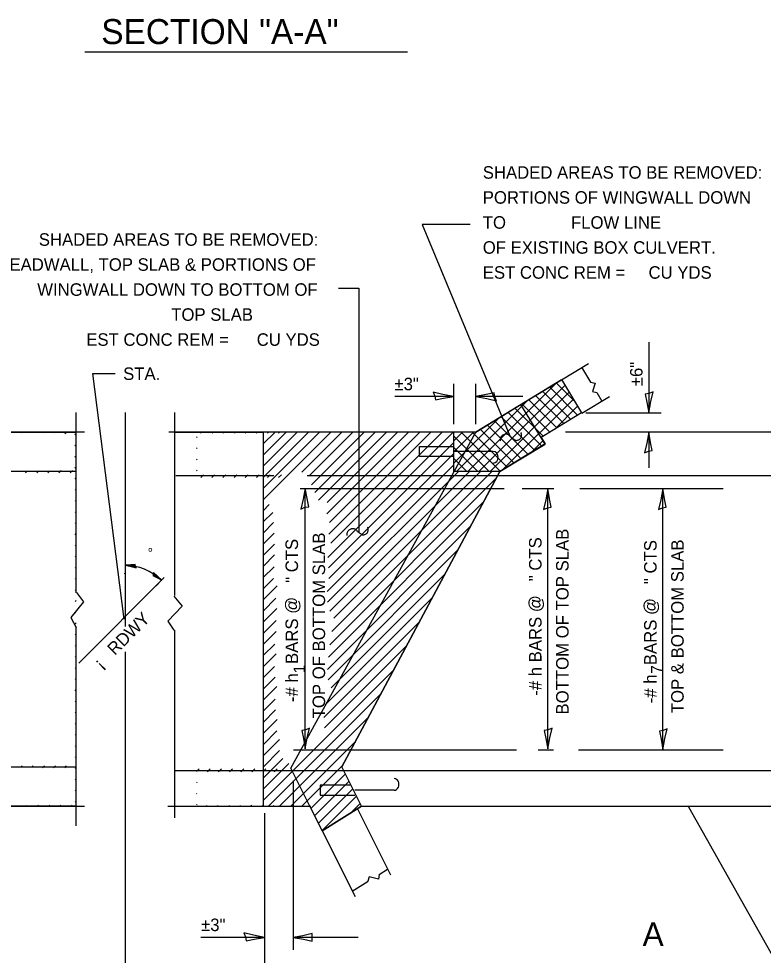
# Model space of a CAD drawing. Extents: x 2133490 to 2172050, y 2138301 to 2145980.
# Drawn here: x 2138876.1 to 2139233.6, y 2144858.1 to 2145307.5 of the extents above; entities that cross this region are included whole.
import ezdxf

# ---------------------------------------------------------------- set-up
doc = ezdxf.new("R2010")
doc.units = 0
for name, color, linetype in [('Level 40', 7, 'Continuous'), ('Level 63', 7, 'Continuous'), ('ROW_PR_Notes', 7, 'Continuous'), ('Topo_Bridge Structures', 7, 'Continuous')]:
    doc.layers.add(name, color=color, linetype=linetype)

msp = doc.modelspace()

# ---------------------------------------------------------------- linework, layer by layer
at = {"layer": 'Level 40'}
for p, q in [((2139095.5, 2145109.31), (2139136.67, 2145134.37)), ((2139136.67, 2145134.37), (2139146.35, 2145118.46)), ((2138927.29, 2145015.92), (2138927.29, 2145118.66)), ((2139146.26, 2145118.4), (2139126.92, 2145106.63)), ((2138993.44, 2145109.21), (2138993.44, 2144929.66)), ((2139085.03, 2145109.21), (2138993.44, 2145109.21)), ((2139085.03, 2145109.21), (2139095.5, 2145109.31)), ((2139085.03, 2145090.68), (2139085.03, 2145109.21)), ((2139085.03, 2145090.31), (2139085.03, 2145109.21)), ((2139126.92, 2145106.63), (2139128.78, 2145103.57)), ((2139068.49, 2145097.47), (2139068.49, 2145102.2)), ((2139068.49, 2145102.2), (2139085.03, 2145102.2)), ((2139128.78, 2145103.57), (2139107.04, 2145090.34)), ((2139085.03, 2145097.47), (2139068.49, 2145097.47)), ((2138903.66, 2145090.31), (2138825.36, 2145090.31)), ((2138998.63, 2145088.13), (2138951.56, 2145088.13)), ((2139314.81, 2145088.13), (2139014.54, 2145088.13)), ((2139031.24, 2144948.56), (2139107.08, 2145090.31)), ((2139107.08, 2145090.31), (2139085.03, 2145090.31)), ((2139107.08, 2145090.31), (2139085.03, 2145090.31)), ((2138945.97, 2145039.41), (2138904.9, 2144998.34)), ((2138927.29, 2144723.86), (2138927.29, 2145003.66)), ((2138748.8, 2144948.56), (2138903.66, 2144948.56)), ((2138950.91, 2144946.82), (2139305.87, 2144946.82)), ((2139040.69, 2144929.66), (2139031.24, 2144948.56)), ((2139020.9, 2144939.73), (2139020.9, 2144935.01)), ((2139035.48, 2144939.73), (2139020.9, 2144939.73)), ((2139020.9, 2144935.01), (2139037.44, 2144935.01)), ((2138993.44, 2144929.66), (2139015.88, 2144929.66)), ((2139015.88, 2144929.66), (2139021.79, 2144917.84)), ((2139021.79, 2144917.84), (2139040.69, 2144929.66))]:
    msp.add_line(p, q, dxfattribs=at)
at = {"layer": 'Level 63'}
for p, q in [((2139092.88, 2145208.75), (2139069.85, 2145208.75)), ((2139069.85, 2145208.75), (2139111.88, 2145107.42)), ((2139029.67, 2145178.24), (2139039.39, 2145178.24)), ((2139039.39, 2145178.24), (2139039.39, 2145061.19)), ((2139178.59, 2145152.3), (2139178.59, 2145118.46)), ((2139085.03, 2145113.04), (2139085.03, 2145132.27)), ((2139095.5, 2145113.04), (2139095.5, 2145132.27)), ((2139085.03, 2145126.27), (2139056.62, 2145126.27)), ((2139118.15, 2145126.27), (2139095.5, 2145126.27)), ((2139148.34, 2145118.46), (2139184.59, 2145118.46)), ((2139178.59, 2145109.21), (2139178.59, 2145092.01)), ((2139013.69, 2144957.12), (2139013.69, 2145082.26)), ((2139130.09, 2144957.12), (2139130.09, 2145082.09)), ((2139185.34, 2144956.77), (2139185.34, 2145082.09)), ((2139007.92, 2144941.87), (2139007.92, 2144860.74)), ((2138994.13, 2144866.74), (2138963.55, 2144866.74)), ((2139039.09, 2144866.74), (2139007.92, 2144866.74))]:
    msp.add_line(p, q, dxfattribs=at)
for points in [[(2139075.03, 2145128.36), (2139075.84, 2145126.44), (2139076.16, 2145124.6), (2139080.03, 2145125.41), (2139085.03, 2145126.27), (2139079.69, 2145127.24)], [(2139180.68, 2145128.46), (2139178.76, 2145127.64), (2139176.92, 2145127.33), (2139177.73, 2145123.46), (2139178.59, 2145118.46), (2139179.56, 2145123.79)], [(2139105.49, 2145124.18), (2139104.68, 2145126.1), (2139104.37, 2145127.94), (2139100.5, 2145127.14), (2139095.5, 2145126.27), (2139100.83, 2145125.3)], [(2139176.5, 2145099.21), (2139178.42, 2145100.02), (2139180.26, 2145100.34), (2139179.46, 2145104.21), (2139178.59, 2145109.21), (2139177.62, 2145103.87)], [(2139011.6, 2145072.26), (2139013.52, 2145073.08), (2139015.36, 2145073.39), (2139014.56, 2145077.26), (2139013.69, 2145082.26), (2139012.72, 2145076.93)], [(2139128, 2145072.09), (2139129.92, 2145072.9), (2139131.76, 2145073.22), (2139130.96, 2145077.09), (2139130.09, 2145082.09), (2139129.12, 2145076.75)], [(2139183.25, 2145072.09), (2139185.17, 2145072.9), (2139187.01, 2145073.22), (2139186.2, 2145077.09), (2139185.34, 2145082.09), (2139184.37, 2145076.75)], [(2139015.78, 2144967.12), (2139013.86, 2144966.31), (2139012.02, 2144965.99), (2139012.82, 2144962.12), (2139013.69, 2144957.12), (2139014.66, 2144962.46)], [(2139132.18, 2144967.12), (2139130.26, 2144966.3), (2139128.42, 2144965.99), (2139129.22, 2144962.12), (2139130.09, 2144957.12), (2139131.06, 2144962.45)], [(2139187.43, 2144966.77), (2139185.51, 2144965.96), (2139183.67, 2144965.64), (2139184.47, 2144961.77), (2139185.34, 2144956.77), (2139186.31, 2144962.11)], [(2138984.13, 2144868.83), (2138984.95, 2144866.91), (2138985.26, 2144865.06), (2138989.13, 2144865.87), (2138994.13, 2144866.74), (2138988.8, 2144867.71)]]:
    msp.add_lwpolyline(points, close=True, dxfattribs=at)
for points in [[(2139107.31, 2145104.93), (2139107.38, 2145105.5), (2139107.44, 2145106.01), (2139107.57, 2145106.52), (2139107.89, 2145107.15), (2139108.39, 2145107.66), (2139108.96, 2145107.98), (2139109.53, 2145108.23), (2139110.11, 2145108.29), (2139110.61, 2145108.23), (2139111.12, 2145108.04), (2139111.63, 2145107.72), (2139112.07, 2145107.15), (2139112.58, 2145106.71), (2139113.15, 2145106.2), (2139113.72, 2145105.82), (2139114.29, 2145105.44), (2139114.86, 2145105.18), (2139115.37, 2145105.25), (2139115.88, 2145105.44), (2139116.45, 2145105.63), (2139116.96, 2145106.07), (2139117.27, 2145106.64), (2139117.4, 2145107.15), (2139117.46, 2145107.66), (2139117.34, 2145108.67), (2139117.21, 2145108.93)], [(2139033.71, 2145059.59), (2139033.77, 2145060.16), (2139033.84, 2145060.67), (2139033.96, 2145061.17), (2139034.28, 2145061.81), (2139034.79, 2145062.32), (2139035.36, 2145062.63), (2139035.93, 2145062.89), (2139036.5, 2145062.95), (2139037.01, 2145062.89), (2139037.51, 2145062.7), (2139038.02, 2145062.38), (2139038.47, 2145061.81), (2139038.97, 2145061.37), (2139039.54, 2145060.86), (2139040.12, 2145060.48), (2139040.69, 2145060.1), (2139041.26, 2145059.84), (2139041.76, 2145059.91), (2139042.27, 2145060.1), (2139042.84, 2145060.29), (2139043.35, 2145060.73), (2139043.67, 2145061.3), (2139043.8, 2145061.81), (2139043.86, 2145062.32), (2139043.73, 2145063.33), (2139043.6, 2145063.59)]]:
    msp.add_spline(points, degree=3, dxfattribs=at)
at = {"layer": 'ROW_PR_Notes'}
for p, q in [((2138907.92, 2145291.57), (2139062.69, 2145291.57)), ((2139117.62, 2145122.67), (2139149.62, 2145142.15)), ((2139146.25, 2145140.26), (2139150.64, 2145133.06)), ((2138926.76, 2145019.46), (2138911.75, 2145137.23)), ((2138911.75, 2145137.23), (2138922.34, 2145137.23)), ((2139150.68, 2145133.09), (2139152.88, 2145132.65)), ((2139152.88, 2145132.65), (2139151.51, 2145128.68)), ((2139151.51, 2145128.68), (2139153.61, 2145128.1)), ((2139146.5, 2145118.21), (2139159.71, 2145126.25)), ((2139153.65, 2145128.12), (2139156.12, 2145124.06)), ((2139095.5, 2145109.21), (2139117.23, 2145122.44)), ((2139128.78, 2145103.46), (2139117.23, 2145122.44)), ((2138903.66, 2145031.99), (2138903.66, 2145118.66)), ((2138950.91, 2145118.66), (2138950.91, 2145030.74)), ((2138907.66, 2145109.21), (2138838.18, 2145109.21)), ((2138838.69, 2145109.21), (2138903.66, 2145109.21)), ((2139095.5, 2145109.21), (2138948.17, 2145109.21)), ((2138950.91, 2145109.21), (2138993.44, 2145109.21)), ((2138993.44, 2145109.21), (2138993.44, 2144929.66)), ((2139006.71, 2144947.99), (2139095.5, 2145109.21)), ((2139085.03, 2145090.31), (2139085.03, 2145109.21)), ((2139085.03, 2145090.57), (2139085.03, 2145109.1)), ((2139325.58, 2145109.21), (2139138.56, 2145109.21)), ((2139107.04, 2145090.23), (2139128.78, 2145103.46)), ((2139103.93, 2145099.88), (2139085.03, 2145099.88)), ((2139107.04, 2145090.23), (2139031.24, 2144948.56)), ((2139011.22, 2145082.09), (2139109.1, 2145082.09)), ((2139117.75, 2145082.09), (2139133.07, 2145082.09)), ((2139145.45, 2145082.09), (2139214.32, 2145082.09)), ((2138926.99, 2145041.15), (2138926.99, 2145041.48)), ((2138943.35, 2145036.69), (2138942.03, 2145035.33)), ((2138903.87, 2145032.24), (2138907.13, 2145027.73)), ((2138950.49, 2145030.49), (2138954.5, 2145025.73)), ((2138907.13, 2145027.73), (2138901.11, 2145020.21)), ((2138954.5, 2145025.73), (2138947.73, 2145018.46)), ((2138901.11, 2145020.21), (2138903.62, 2145015.45)), ((2138926.76, 2145019.46), (2138926.76, 2145019.46)), ((2138947.73, 2145018.46), (2138950.49, 2145014.2)), ((2138903.66, 2144920.21), (2138903.66, 2145015.95)), ((2138950.91, 2145014.2), (2138950.91, 2144924.15)), ((2139007.99, 2144956.77), (2139115.02, 2144956.77)), ((2139125.5, 2144956.77), (2139132.85, 2144956.77)), ((2139144.78, 2144956.77), (2139214.32, 2144956.77)), ((2139021.79, 2144917.84), (2139006.71, 2144947.99)), ((2139040.69, 2144929.66), (2139031.24, 2144948.56)), ((2139056.34, 2144937.32), (2139037.44, 2144937.32)), ((2138759.08, 2144929.66), (2138907.66, 2144929.66)), ((2138903.66, 2144929.66), (2138769.55, 2144929.66)), ((2138947.74, 2144929.66), (2139016.39, 2144929.66)), ((2138994.13, 2144926.33), (2138994.13, 2144769.3)), ((2139040.69, 2144929.66), (2139021.79, 2144917.84)), ((2139038.69, 2144928.47), (2139054.53, 2144896.79)), ((2139040.69, 2144929.66), (2139284.79, 2144929.66)), ((2139298.13, 2144751.33), (2139197.84, 2144929.19)), ((2139021.79, 2144917.84), (2139037.56, 2144886.29)), ((2139049.08, 2144896.93), (2139053.22, 2144899.51)), ((2139044.28, 2144895.79), (2139043.77, 2144893.75)), ((2139048.82, 2144894.72), (2139044.28, 2144895.79)), ((2139049.13, 2144896.86), (2139048.82, 2144894.72)), ((2139036.25, 2144888.91), (2139043.84, 2144893.64))]:
    msp.add_line(p, q, dxfattribs=at)
for points in [[(2139134.37, 2145132.97), (2139091.7, 2145090.31)], [(2139134.2, 2145132.87), (2139142.84, 2145124.24)], [(2139138.35, 2145131.61), (2139097.05, 2145090.31)], [(2139127.55, 2145128.83), (2139141.11, 2145115.27)], [(2139130.88, 2145130.85), (2139144.43, 2145117.29)], [(2139120.71, 2145124.66), (2139086.35, 2145090.31)], [(2139140.37, 2145128.28), (2139102.39, 2145090.31)], [(2139142.39, 2145124.96), (2139108.91, 2145091.48)], [(2139120.91, 2145124.78), (2139134.46, 2145111.22)], [(2139124.23, 2145126.8), (2139137.79, 2145113.24)], [(2139114.26, 2145120.73), (2139127.82, 2145107.18)], [(2139117.59, 2145122.76), (2139131.14, 2145109.2)], [(2139144.42, 2145121.64), (2139133.27, 2145110.5)], [(2139107.05, 2145116.34), (2139085.03, 2145094.32)], [(2139107.62, 2145116.69), (2139123.78, 2145100.53)], [(2139110.94, 2145118.71), (2139127.1, 2145102.55)], [(2139097.65, 2145110.62), (2139113.81, 2145094.46)], [(2139100.97, 2145112.64), (2139117.13, 2145096.48)], [(2139104.29, 2145114.67), (2139120.45, 2145098.51)], [(2138877.3, 2145108.92), (2138877.59, 2145109.21)], [(2138882.65, 2145108.92), (2138882.94, 2145109.21)], [(2138887.99, 2145108.92), (2138888.28, 2145109.21)], [(2138893.34, 2145108.92), (2138893.63, 2145109.21)], [(2138898.24, 2145108.47), (2138898.97, 2145109.21)], [(2138903.11, 2145108), (2138903.66, 2145108.55)], [(2138961.7, 2145106.93), (2138961.38, 2145106.61)], [(2138963.86, 2145109.1), (2138963.44, 2145108.67)], [(2138969.21, 2145109.1), (2138968.78, 2145108.67)], [(2138974.55, 2145109.1), (2138974.13, 2145108.67)], [(2138979.9, 2145109.1), (2138979.47, 2145108.67)], [(2138985.25, 2145109.1), (2138984.82, 2145108.67)], [(2138990.59, 2145109.1), (2138990.17, 2145108.67)], [(2138993.44, 2145076.75), (2139025.88, 2145109.21)], [(2138993.44, 2145082.1), (2139020.54, 2145109.21)], [(2138993.44, 2145087.45), (2139015.2, 2145109.21)], [(2138993.44, 2145092.79), (2139009.85, 2145109.21)], [(2138993.44, 2145098.14), (2139004.5, 2145109.21)], [(2138993.44, 2145103.48), (2138999.16, 2145109.21)], [(2138993.44, 2145108.83), (2138993.81, 2145109.21)], [(2138995.94, 2145109.1), (2138995.51, 2145108.67)], [(2139001.29, 2145109.1), (2139000.86, 2145108.67)], [(2139011.96, 2145089.93), (2139031.23, 2145109.21)], [(2139015.68, 2145088.31), (2139036.58, 2145109.21)], [(2139016.64, 2145083.93), (2139041.92, 2145109.21)], [(2139018.21, 2145080.15), (2139047.27, 2145109.21)], [(2139020, 2145076.59), (2139052.62, 2145109.21)], [(2139024.08, 2145069.98), (2139063.3, 2145109.21)], [(2139024.11, 2145075.36), (2139057.96, 2145109.21)], [(2139024.52, 2145049.03), (2139084.69, 2145109.21)], [(2139024.96, 2145060.17), (2139074, 2145109.21)], [(2139025.26, 2145065.82), (2139068.65, 2145109.21)], [(2139025.98, 2145055.84), (2139079.34, 2145109.21)], [(2139094.66, 2145109.3), (2139085.03, 2145099.67)], [(2139089.26, 2145109.25), (2139085.03, 2145105.01)], [(2139085.03, 2145107.2), (2139101.93, 2145090.31)], [(2139088.34, 2145109.24), (2139107.16, 2145090.41)], [(2139093.63, 2145109.29), (2139110.49, 2145092.44)], [(2138903.11, 2145102.65), (2138903.66, 2145103.2)], [(2138961.7, 2145101.59), (2138961.38, 2145101.27)], [(2139024.82, 2145043.99), (2139085.03, 2145104.2)], [(2139085.03, 2145101.86), (2139096.58, 2145090.31)], [(2139127.86, 2145105.08), (2139122.57, 2145099.8)], [(2138903.11, 2145097.31), (2138903.66, 2145097.86)], [(2139025.06, 2145038.89), (2139085.03, 2145098.85)], [(2138903.11, 2145091.96), (2138903.66, 2145092.51)], [(2138961.7, 2145096.24), (2138961.38, 2145095.92)], [(2139024.15, 2145032.63), (2139085.03, 2145093.5)], [(2139085.03, 2145096.51), (2139091.23, 2145090.31)], [(2138879.4, 2145089.63), (2138880.36, 2145090.6)], [(2138884.75, 2145089.63), (2138885.71, 2145090.6)], [(2138890.09, 2145089.63), (2138891.05, 2145090.6)], [(2138895.43, 2145089.63), (2138896.5, 2145090.69)], [(2138900.78, 2145089.63), (2138901.84, 2145090.69)], [(2138961.7, 2145090.89), (2138961.38, 2145090.58)], [(2138964.82, 2145088.67), (2138963.47, 2145087.32)], [(2138970.17, 2145088.67), (2138968.82, 2145087.32)], [(2138975.51, 2145088.67), (2138974.16, 2145087.32)], [(2138980.86, 2145088.67), (2138979.51, 2145087.32)], [(2138986.2, 2145088.67), (2138984.86, 2145087.32)], [(2138991.55, 2145088.67), (2138990.2, 2145087.32)], [(2138996.89, 2145088.67), (2138995.55, 2145087.32)], [(2139002.24, 2145088.67), (2139000.89, 2145087.32)], [(2139024.4, 2145027.53), (2139087.17, 2145090.31)], [(2139025.47, 2145023.26), (2139092.52, 2145090.3)], [(2139026.35, 2145013.45), (2139103.21, 2145090.3)], [(2139027.38, 2145019.82), (2139097.86, 2145090.3)], [(2139085.03, 2145091.17), (2139085.89, 2145090.31)], [(2138903.17, 2145086.67), (2138903.66, 2145087.16)], [(2139025.39, 2145007.14), (2139105.38, 2145087.13)], [(2138903.17, 2145081.33), (2138903.66, 2145081.82)], [(2138903.17, 2145075.98), (2138903.66, 2145076.47)], [(2139024.81, 2145001.21), (2139099.23, 2145075.64)], [(2138903.17, 2145070.63), (2138903.66, 2145071.13)], [(2138993.44, 2145071.41), (2138996.41, 2145074.38)], [(2138993.44, 2145066.06), (2138998.03, 2145070.66)], [(2138903.17, 2145065.29), (2138903.66, 2145065.78)], [(2138993.44, 2145060.72), (2138998.45, 2145065.73)], [(2139024.28, 2144995.34), (2139093.08, 2145064.14)], [(2138903.17, 2145059.94), (2138903.66, 2145060.44)], [(2138993.44, 2145055.37), (2138998.8, 2145060.74)], [(2138903.17, 2145054.6), (2138903.66, 2145055.09)], [(2138993.44, 2145050.03), (2138998.89, 2145055.48)], [(2139024.64, 2144990.35), (2139086.93, 2145052.64)], [(2138903.17, 2145049.25), (2138903.66, 2145049.74)], [(2138993.44, 2145044.68), (2138998.97, 2145050.21)], [(2138903.17, 2145043.91), (2138903.66, 2145044.4)], [(2138932.16, 2145044.84), (2138932.06, 2145045.59), (2138929.95, 2145045.47), (2138927.22, 2145045.38), (2138930.06, 2145044.71), (2138932.53, 2145044.03), (2138932.16, 2145044.84), (2138931.99, 2145045.34), (2138929.03, 2145045.2), (2138932.17, 2145044.34), (2138931.75, 2145045.01), (2138930.4, 2145045.05), (2138931.67, 2145044.73)], [(2138993.44, 2145039.33), (2138998.66, 2145044.56)], [(2138903.17, 2145038.56), (2138903.66, 2145039.05)], [(2138940.79, 2145040.99), (2138940.51, 2145040.29), (2138942.42, 2145039.36), (2138944.85, 2145038.12), (2138942.7, 2145040.08), (2138940.86, 2145041.88), (2138940.79, 2145040.99), (2138940.7, 2145040.46), (2138943.35, 2145039.15), (2138941.03, 2145041.43), (2138941.06, 2145040.64), (2138942.22, 2145039.95), (2138941.27, 2145040.84)], [(2138993.44, 2145033.99), (2138998.36, 2145038.91)], [(2139026.04, 2144986.41), (2139080.78, 2145041.14)], [(2138993.44, 2145028.64), (2139000.15, 2145035.36)], [(2138903.17, 2145033.21), (2138903.66, 2145033.71)], [(2139023.2, 2144978.23), (2139074.63, 2145029.65)], [(2138903.17, 2145027.87), (2138903.66, 2145028.36)], [(2138993.44, 2145023.3), (2138999.57, 2145029.43)], [(2138903.17, 2145022.52), (2138903.66, 2145023.02)], [(2138993.44, 2145017.95), (2139000.03, 2145024.55)], [(2138903.17, 2145017.18), (2138903.66, 2145017.67)], [(2138993.44, 2145012.61), (2138999.62, 2145018.79)], [(2139022.51, 2144972.19), (2139068.47, 2145018.15)], [(2138903.17, 2145011.83), (2138903.66, 2145012.32)], [(2138993.44, 2145007.26), (2138999.65, 2145013.47)], [(2138993.44, 2145001.91), (2138999.01, 2145007.49)], [(2138903.17, 2145006.49), (2138903.66, 2145006.98)], [(2138993.44, 2144996.57), (2138999.7, 2145002.83)], [(2139022.87, 2144967.2), (2139062.32, 2145006.65)], [(2138903.17, 2145001.14), (2138903.66, 2145001.63)], [(2138903.17, 2144995.79), (2138903.66, 2144996.29)], [(2138993.44, 2144991.22), (2138998.9, 2144996.69)], [(2138993.44, 2144932.42), (2139056.17, 2144995.15)], [(2138903.17, 2144990.45), (2138903.66, 2144990.94)], [(2138993.44, 2144985.88), (2138999.2, 2144991.64)], [(2138903.17, 2144985.1), (2138903.66, 2144985.6)], [(2138993.44, 2144980.53), (2138999.94, 2144987.04)], [(2138903.17, 2144979.76), (2138903.66, 2144980.25)], [(2138993.44, 2144975.19), (2138999.25, 2144981)], [(2138996.02, 2144929.66), (2139050.02, 2144983.66)], [(2138993.44, 2144969.84), (2138999.44, 2144975.85)], [(2138903.17, 2144974.41), (2138903.66, 2144974.9)], [(2138993.44, 2144964.49), (2139000.24, 2144971.3)], [(2139001.36, 2144929.66), (2139043.87, 2144972.16)], [(2138903.17, 2144969.06), (2138903.66, 2144969.56)], [(2138903.17, 2144963.72), (2138903.66, 2144964.21)], [(2138993.44, 2144959.15), (2139000.05, 2144965.76)], [(2138903.17, 2144958.37), (2138903.66, 2144958.87)], [(2138993.44, 2144953.8), (2139001.23, 2144961.6)], [(2139006.71, 2144929.66), (2139037.71, 2144960.66)], [(2138903.17, 2144953.03), (2138903.66, 2144953.52)], [(2138993.44, 2144948.46), (2139001.37, 2144956.39)], [(2138877.18, 2144948.43), (2138877.72, 2144948.96)], [(2138882.53, 2144948.43), (2138883.06, 2144948.96)], [(2138887.47, 2144948.03), (2138888.41, 2144948.96)], [(2138892.82, 2144948.03), (2138893.75, 2144948.96)], [(2138898.17, 2144948.03), (2138899.1, 2144948.96)], [(2138993.44, 2144943.11), (2139002.83, 2144952.5)], [(2138993.44, 2144937.77), (2139005.78, 2144950.11)], [(2139012.05, 2144929.66), (2139031.56, 2144949.16)], [(2138903.25, 2144947.77), (2138903.66, 2144948.18)], [(2138962.72, 2144947.59), (2138961.38, 2144946.24)], [(2138968.07, 2144947.59), (2138966.68, 2144946.2)], [(2138973.42, 2144947.59), (2138972.03, 2144946.2)], [(2138978.76, 2144947.59), (2138977.37, 2144946.2)], [(2138984.11, 2144947.59), (2138982.72, 2144946.2)], [(2138989.45, 2144947.59), (2138988.06, 2144946.2)], [(2138994.8, 2144947.59), (2138993.41, 2144946.2)], [(2139000.14, 2144947.59), (2138998.75, 2144946.2)], [(2139016.39, 2144928.64), (2139032.92, 2144945.18)], [(2138903.25, 2144942.42), (2138903.66, 2144942.83)], [(2138961.64, 2144941.16), (2138961.38, 2144940.9)], [(2139018.17, 2144925.08), (2139034.71, 2144941.62)], [(2138903.25, 2144937.08), (2138903.66, 2144937.48)], [(2138961.64, 2144935.81), (2138961.38, 2144935.55)], [(2139019.95, 2144921.51), (2139036.49, 2144938.05)], [(2138903.25, 2144931.73), (2138903.66, 2144932.14)], [(2139021.73, 2144917.95), (2139038.27, 2144934.49)], [(2139035.61, 2144926.48), (2139040.05, 2144930.92)], [(2138879.8, 2144929.66), (2138880.11, 2144929.97)], [(2138885.14, 2144929.66), (2138885.65, 2144930.17)], [(2138890.49, 2144929.66), (2138891, 2144930.17)], [(2138895.83, 2144929.66), (2138896.34, 2144930.17)], [(2138901.18, 2144929.66), (2138901.69, 2144930.17)], [(2138961.64, 2144930.46), (2138961.38, 2144930.21)], [(2138966.56, 2144930.04), (2138966.07, 2144929.55)], [(2138971.9, 2144930.04), (2138971.41, 2144929.55)], [(2138977.25, 2144930.04), (2138976.76, 2144929.55)], [(2138982.6, 2144930.04), (2138982.11, 2144929.55)], [(2138987.94, 2144930.04), (2138987.45, 2144929.55)], [(2138993.29, 2144930.04), (2138992.8, 2144929.55)], [(2138998.63, 2144930.04), (2138998.14, 2144929.55)]]:
    msp.add_lwpolyline(points, dxfattribs=at)
msp.add_arc((2138926.76, 2145019.46), 25.8, 45.9558, 89.4082, dxfattribs=at)
for centre, major_axis, start_param, end_param in [((2139103.93, 2145097.09), (0, 2.79), 3.141593, 6.283185), ((2139056.34, 2144940.12), (0, -2.79), 0, 3.141593)]:
    msp.add_ellipse(centre, major_axis=major_axis, ratio=0.831408, start_param=start_param, end_param=end_param, dxfattribs=at)
at = {"layer": 'Topo_Bridge Structures'}
msp.add_lwpolyline([(2139017.02, 2144864.83), (2139017.02, 2144866.74), (2139017.02, 2144868.64), (2139012.47, 2144867.52), (2139007.92, 2144866.74), (2139012.77, 2144865.85)], close=True, dxfattribs=at)

# ---------------------------------------------------------------- texts
at = {"layer": 'Level 63'}
for s, height, p in [('SECTION "A-A"', 12, (2138915.73, 2145295.35)), ('SHADED AREAS TO BE REMOVED:', 6, (2139098.89, 2145230.77)), ('PORTIONS OF WINGWALL DOWN', 6, (2139098.89, 2145218.77)), ('TO              FLOW LINE', 6, (2139098.89, 2145206.77)), ('SHADED AREAS TO BE REMOVED:', 6, (2138885.75, 2145198.58)), ('OF EXISTING BOX CULVERT.', 6, (2139098.89, 2145194.77)), ('HEADWALL, TOP SLAB & PORTIONS OF', 6, (2138865.85, 2145186.58)), ('EST CONC REM =     CU YDS', 6, (2139098.89, 2145182.77)), ('WINGWALL DOWN TO BOTTOM OF', 6, (2138884.99, 2145174.58)), ('TOP SLAB               ', 6, (2138949.33, 2145162.58)), ('EST CONC REM =      CU YDS', 6, (2138908.55, 2145150.58)), ('±3"', 6, (2139056.5, 2145129.27)), ('±3"', 6, (2138963.64, 2144869.74))]:
    msp.add_text(s, height=height, dxfattribs=at).set_placement(p)
for s, height, rotation, p in [('±6"', 6, 90, (2139175.59, 2145131.2)), ('BOTTOM OF TOP SLAB', 6, 90, (2139140.09, 2144973.68)), ('  -# h  BARS @   " CTS', 6, 90, (2139010.19, 2144975.17)), ('TOP OF BOTTOM SLAB', 6, 90, (2139023.19, 2144971.83)), ('  -# h BARS @   " CTS', 6, 90, (2139127.09, 2144978.18)), ('  -# h  BARS @   " CTS', 6, 90, (2139182.34, 2144974.6)), ('TOP & BOTTOM SLAB', 6, 90, (2139195.34, 2144974.29)), (' RDWY', 6, 45.0007, (2138920.68, 2145000.11)), ('¡', 6, 45.0007, (2138915.77, 2144995.2)), ('1', 5.5, 90, (2139013.53, 2144993.43)), ('7', 5.5, 90, (2139185.2, 2144993.2))]:
    msp.add_text(s, height=height, rotation=rotation, dxfattribs=at).set_placement(p)
at = {"layer": 'ROW_PR_Notes'}
for s, height, p in [('STA.              ', 6, (2138926.23, 2145134.19)), ('  °', 4.724, (2138934.52, 2145048.83)), ('A', 11.34, (2139175.62, 2144862.61))]:
    msp.add_text(s, height=height, dxfattribs=at).set_placement(p)

doc.saveas('drawing.dxf')
